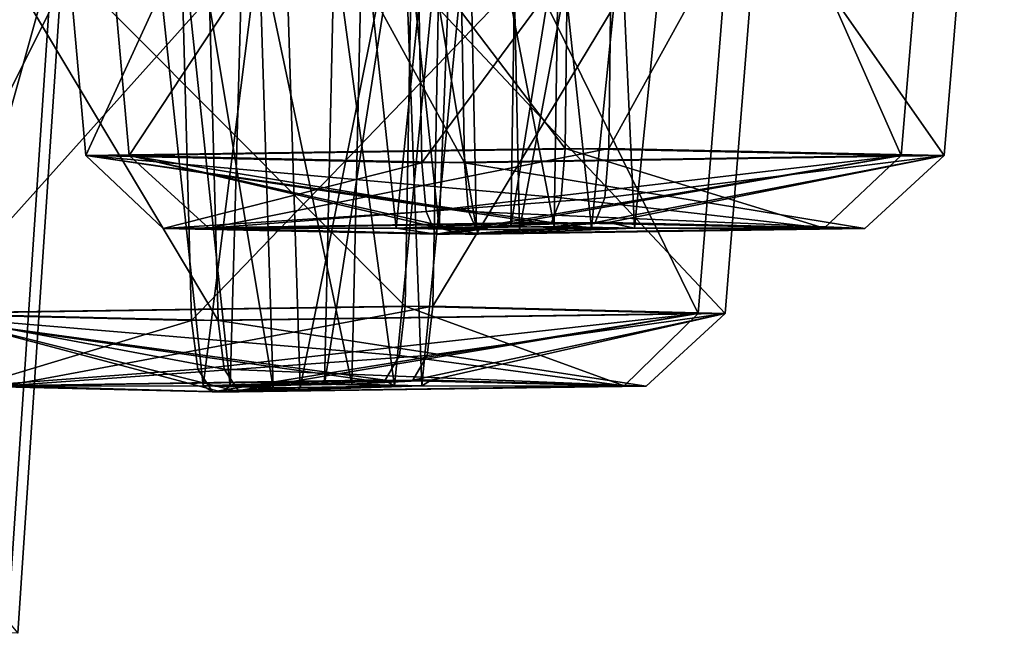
# Model space of a CAD drawing. Header units: inches. Extents: x 0.45 to 9.5, y -0.08 to 2.37.
# Tile 376 of 656: x 5.4255 to 5.523, y -0.0742 to -0.0127. Entities that reach past the tile are written whole.
import ezdxf

# ---------------------------------------------------------------- set-up
doc = ezdxf.new("R2010")
doc.units = ezdxf.units.IN
doc.header["$LTSCALE"] = 86.857513
doc.header["$MEASUREMENT"] = 0
for name, color, linetype in [('2431', 7, 'CONTINUOUS'), ('2522', 7, 'CONTINUOUS'), ('2739', 7, 'CONTINUOUS'), ('2740', 7, 'CONTINUOUS'), ('2741', 7, 'CONTINUOUS'), ('2742', 7, 'CONTINUOUS'), ('2743', 7, 'CONTINUOUS'), ('2744', 7, 'CONTINUOUS'), ('2748', 7, 'CONTINUOUS'), ('2969', 7, 'CONTINUOUS'), ('2970', 7, 'CONTINUOUS'), ('2971', 7, 'CONTINUOUS'), ('2972', 7, 'CONTINUOUS'), ('2973', 7, 'CONTINUOUS'), ('2974', 7, 'CONTINUOUS'), ('2978', 7, 'CONTINUOUS'), ('3322', 7, 'CONTINUOUS'), ('3323', 7, 'CONTINUOUS'), ('3324', 7, 'CONTINUOUS'), ('3325', 7, 'CONTINUOUS'), ('3326', 7, 'CONTINUOUS'), ('3327', 7, 'CONTINUOUS'), ('3331', 7, 'CONTINUOUS'), ('3690', 7, 'CONTINUOUS'), ('3691', 7, 'CONTINUOUS'), ('3692', 7, 'CONTINUOUS'), ('3693', 7, 'CONTINUOUS'), ('3694', 7, 'CONTINUOUS'), ('3695', 7, 'CONTINUOUS'), ('3699', 7, 'CONTINUOUS')]:
    doc.layers.add(name, color=color, linetype=linetype)

msp = doc.modelspace()

# ---------------------------------------------------------------- linework, layer by layer
at = {"layer": '2431', "linetype": 'CONTINUOUS'}
for points in [[(5.430064, -0.001896, -5.119572), (5.365513, -0.002336, -5.102326), (5.425286, -0.073446, -5.123815), (5.430064, -0.001896, -5.119572)], [(5.412819, -0.001455, -5.184121), (5.430064, -0.001896, -5.119572), (5.410324, -0.072731, -5.179806), (5.412819, -0.001455, -5.184121)], [(5.410324, -0.072731, -5.179806), (5.430064, -0.001896, -5.119572), (5.425286, -0.073446, -5.123815), (5.410324, -0.072731, -5.179806)]]:
    msp.add_3dface(points, dxfattribs=at)
at = {"layer": '2522', "linetype": 'CONTINUOUS'}
for points in [[(5.364495, -0.002336, -3.752204), (5.429021, -0.001896, -3.734862), (5.368265, -0.074162, -3.745664), (5.364495, -0.002336, -3.752204)], [(5.429021, -0.001896, -3.734862), (5.424236, -0.073446, -3.730626), (5.368265, -0.074162, -3.745664), (5.429021, -0.001896, -3.734862)], [(5.429021, -0.001896, -3.734862), (5.411678, -0.001455, -3.670339), (5.424236, -0.073446, -3.730626), (5.429021, -0.001896, -3.734862)]]:
    msp.add_3dface(points, dxfattribs=at)
at = {"layer": '2739', "linetype": 'CONTINUOUS'}
for points in [[(5.467435, 0.015332, -6.258869), (5.499845, 0.014291, -6.202649), (5.466411, -0.041075, -6.255059), (5.467435, 0.015332, -6.258869)], [(5.499845, 0.014291, -6.202649), (5.443619, 0.013254, -6.170253), (5.495355, -0.04179, -6.204849), (5.499845, 0.014291, -6.202649)], [(5.499845, 0.014291, -6.202649), (5.495355, -0.04179, -6.204849), (5.466411, -0.041075, -6.255059), (5.499845, 0.014291, -6.202649)], [(5.443619, 0.013254, -6.170253), (5.44514, -0.042505, -6.175912), (5.495355, -0.04179, -6.204849), (5.443619, 0.013254, -6.170253)]]:
    msp.add_3dface(points, dxfattribs=at)
at = {"layer": '2740', "linetype": 'CONTINUOUS'}
for points in [[(5.44514, -0.042505, -6.175912), (5.48753, -0.048993, -6.206101), (5.495355, -0.04179, -6.204849), (5.44514, -0.042505, -6.175912)], [(5.466223, -0.048399, -6.247063), (5.464408, -0.048398, -6.247607), (5.495355, -0.04179, -6.204849), (5.466223, -0.048399, -6.247063)], [(5.495355, -0.04179, -6.204849), (5.464408, -0.048398, -6.247607), (5.46585, -0.045964, -6.252973), (5.495355, -0.04179, -6.204849)], [(5.466411, -0.041075, -6.255059), (5.495355, -0.04179, -6.204849), (5.46585, -0.045964, -6.252973), (5.466411, -0.041075, -6.255059)], [(5.48753, -0.048993, -6.206101), (5.466223, -0.048399, -6.247063), (5.495355, -0.04179, -6.204849), (5.48753, -0.048993, -6.206101)], [(5.48753, -0.048993, -6.206101), (5.44514, -0.042505, -6.175912), (5.445745, -0.047316, -6.178163), (5.48753, -0.048993, -6.206101)], [(5.447208, -0.049555, -6.183608), (5.48753, -0.048993, -6.206101), (5.445745, -0.047316, -6.178163), (5.447208, -0.049555, -6.183608)]]:
    msp.add_3dface(points, dxfattribs=at)
at = {"layer": '2741', "linetype": 'CONTINUOUS'}
for points in [[(5.466411, -0.041075, -6.255059), (5.424086, -0.04896, -6.225113), (5.416196, -0.04179, -6.226123), (5.466411, -0.041075, -6.255059)], [(5.447208, -0.049555, -6.183608), (5.445745, -0.047316, -6.178163), (5.416196, -0.04179, -6.226123), (5.447208, -0.049555, -6.183608)], [(5.424086, -0.04896, -6.225113), (5.445393, -0.049554, -6.184152), (5.416196, -0.04179, -6.226123), (5.424086, -0.04896, -6.225113)], [(5.445393, -0.049554, -6.184152), (5.447208, -0.049555, -6.183608), (5.416196, -0.04179, -6.226123), (5.445393, -0.049554, -6.184152)], [(5.445745, -0.047316, -6.178163), (5.44514, -0.042505, -6.175912), (5.416196, -0.04179, -6.226123), (5.445745, -0.047316, -6.178163)], [(5.424086, -0.04896, -6.225113), (5.466411, -0.041075, -6.255059), (5.46585, -0.045964, -6.252973), (5.424086, -0.04896, -6.225113)], [(5.464408, -0.048398, -6.247607), (5.424086, -0.04896, -6.225113), (5.46585, -0.045964, -6.252973), (5.464408, -0.048398, -6.247607)]]:
    msp.add_3dface(points, dxfattribs=at)
at = {"layer": '2742', "linetype": 'CONTINUOUS'}
for points in [[(5.411199, 0.01429, -6.226435), (5.467435, 0.015332, -6.258869), (5.416196, -0.04179, -6.226123), (5.411199, 0.01429, -6.226435)], [(5.467435, 0.015332, -6.258869), (5.466411, -0.041075, -6.255059), (5.416196, -0.04179, -6.226123), (5.467435, 0.015332, -6.258869)], [(5.443619, 0.013254, -6.170253), (5.411199, 0.01429, -6.226435), (5.44514, -0.042505, -6.175912), (5.443619, 0.013254, -6.170253)], [(5.44514, -0.042505, -6.175912), (5.411199, 0.01429, -6.226435), (5.416196, -0.04179, -6.226123), (5.44514, -0.042505, -6.175912)]]:
    msp.add_3dface(points, dxfattribs=at)
at = {"layer": '2743', "linetype": 'CONTINUOUS'}
for points in [[(5.464408, -0.048398, -6.247607), (5.446314, -0.048977, -6.218116), (5.424086, -0.04896, -6.225113), (5.464408, -0.048398, -6.247607)], [(5.458362, -0.048805, -6.225111), (5.446314, -0.048977, -6.218116), (5.464408, -0.048398, -6.247607), (5.458362, -0.048805, -6.225111)], [(5.466223, -0.048399, -6.247063), (5.458362, -0.048805, -6.225111), (5.464408, -0.048398, -6.247607), (5.466223, -0.048399, -6.247063)], [(5.465302, -0.048976, -6.213098), (5.458362, -0.048805, -6.225111), (5.466223, -0.048399, -6.247063), (5.465302, -0.048976, -6.213098)], [(5.48753, -0.048993, -6.206101), (5.465302, -0.048976, -6.213098), (5.466223, -0.048399, -6.247063), (5.48753, -0.048993, -6.206101)], [(5.424086, -0.04896, -6.225113), (5.446314, -0.048977, -6.218116), (5.445393, -0.049554, -6.184152), (5.424086, -0.04896, -6.225113)], [(5.446314, -0.048977, -6.218116), (5.453254, -0.049148, -6.206103), (5.445393, -0.049554, -6.184152), (5.446314, -0.048977, -6.218116)], [(5.445393, -0.049554, -6.184152), (5.453254, -0.049148, -6.206103), (5.447208, -0.049555, -6.183608), (5.445393, -0.049554, -6.184152)], [(5.453254, -0.049148, -6.206103), (5.465302, -0.048976, -6.213098), (5.447208, -0.049555, -6.183608), (5.453254, -0.049148, -6.206103)], [(5.447208, -0.049555, -6.183608), (5.465302, -0.048976, -6.213098), (5.48753, -0.048993, -6.206101), (5.447208, -0.049555, -6.183608)]]:
    msp.add_3dface(points, dxfattribs=at)
at = {"layer": '2744', "linetype": 'CONTINUOUS'}
for points in [[(5.434019, 0.066709, -6.219308), (5.449555, 0.066914, -6.192341), (5.446314, -0.048977, -6.218116), (5.434019, 0.066709, -6.219308)], [(5.460981, 0.066504, -6.234853), (5.434019, 0.066709, -6.219308), (5.458362, -0.048805, -6.225111), (5.460981, 0.066504, -6.234853)], [(5.458362, -0.048805, -6.225111), (5.434019, 0.066709, -6.219308), (5.446314, -0.048977, -6.218116), (5.458362, -0.048805, -6.225111)], [(5.449555, 0.066914, -6.192341), (5.453254, -0.049148, -6.206103), (5.446314, -0.048977, -6.218116), (5.449555, 0.066914, -6.192341)]]:
    msp.add_3dface(points, dxfattribs=at)
at = {"layer": '2748', "linetype": 'CONTINUOUS'}
for points in [[(5.449555, 0.066914, -6.192341), (5.476518, 0.066709, -6.207887), (5.453254, -0.049148, -6.206103), (5.449555, 0.066914, -6.192341)], [(5.453254, -0.049148, -6.206103), (5.476518, 0.066709, -6.207887), (5.465302, -0.048976, -6.213098), (5.453254, -0.049148, -6.206103)], [(5.465302, -0.048976, -6.213098), (5.460981, 0.066504, -6.234853), (5.458362, -0.048805, -6.225111), (5.465302, -0.048976, -6.213098)], [(5.476518, 0.066709, -6.207887), (5.460981, 0.066504, -6.234853), (5.465302, -0.048976, -6.213098), (5.476518, 0.066709, -6.207887)]]:
    msp.add_3dface(points, dxfattribs=at)
at = {"layer": '2969', "linetype": 'CONTINUOUS'}
for points in [[(5.464674, 0.015332, -2.59551), (5.408496, 0.014291, -2.627993), (5.463656, -0.041075, -2.599321), (5.464674, 0.015332, -2.59551)], [(5.408496, 0.014291, -2.627993), (5.440992, 0.013254, -2.684162), (5.413485, -0.04179, -2.628332), (5.408496, 0.014291, -2.627993)], [(5.408496, 0.014291, -2.627993), (5.413485, -0.04179, -2.628332), (5.463656, -0.041075, -2.599321), (5.408496, 0.014291, -2.627993)], [(5.440992, 0.013254, -2.684162), (5.442504, -0.042505, -2.6785), (5.413485, -0.04179, -2.628332), (5.440992, 0.013254, -2.684162)]]:
    msp.add_3dface(points, dxfattribs=at)
at = {"layer": '2970', "linetype": 'CONTINUOUS'}
for points in [[(5.463656, -0.041075, -2.599321), (5.413485, -0.04179, -2.628332), (5.463098, -0.045964, -2.601408), (5.463656, -0.041075, -2.599321)], [(5.420888, -0.048993, -2.63116), (5.459821, -0.048399, -2.60634), (5.413485, -0.04179, -2.628332), (5.420888, -0.048993, -2.63116)], [(5.442504, -0.042505, -2.6785), (5.420888, -0.048993, -2.63116), (5.413485, -0.04179, -2.628332), (5.442504, -0.042505, -2.6785)], [(5.459821, -0.048399, -2.60634), (5.461664, -0.048398, -2.606777), (5.413485, -0.04179, -2.628332), (5.459821, -0.048399, -2.60634)], [(5.413485, -0.04179, -2.628332), (5.461664, -0.048398, -2.606777), (5.463098, -0.045964, -2.601408), (5.413485, -0.04179, -2.628332)], [(5.420888, -0.048993, -2.63116), (5.442504, -0.042505, -2.6785), (5.443106, -0.047316, -2.676248), (5.420888, -0.048993, -2.63116)], [(5.444561, -0.049555, -2.670801), (5.420888, -0.048993, -2.63116), (5.443106, -0.047316, -2.676248), (5.444561, -0.049555, -2.670801)]]:
    msp.add_3dface(points, dxfattribs=at)
at = {"layer": '2971', "linetype": 'CONTINUOUS'}
for points in [[(5.443106, -0.047316, -2.676248), (5.442504, -0.042505, -2.6785), (5.492676, -0.04179, -2.649488), (5.443106, -0.047316, -2.676248)], [(5.444561, -0.049555, -2.670801), (5.443106, -0.047316, -2.676248), (5.492676, -0.04179, -2.649488), (5.444561, -0.049555, -2.670801)], [(5.446405, -0.049554, -2.671238), (5.444561, -0.049555, -2.670801), (5.492676, -0.04179, -2.649488), (5.446405, -0.049554, -2.671238)], [(5.485337, -0.04896, -2.646418), (5.446405, -0.049554, -2.671238), (5.492676, -0.04179, -2.649488), (5.485337, -0.04896, -2.646418)], [(5.485337, -0.04896, -2.646418), (5.463656, -0.041075, -2.599321), (5.463098, -0.045964, -2.601408), (5.485337, -0.04896, -2.646418)], [(5.463656, -0.041075, -2.599321), (5.485337, -0.04896, -2.646418), (5.492676, -0.04179, -2.649488), (5.463656, -0.041075, -2.599321)], [(5.461664, -0.048398, -2.606777), (5.485337, -0.04896, -2.646418), (5.463098, -0.045964, -2.601408), (5.461664, -0.048398, -2.606777)]]:
    msp.add_3dface(points, dxfattribs=at)
at = {"layer": '2972', "linetype": 'CONTINUOUS'}
for points in [[(5.464674, 0.015332, -2.59551), (5.463656, -0.041075, -2.599321), (5.492676, -0.04179, -2.649488), (5.464674, 0.015332, -2.59551)], [(5.49716, 0.01429, -2.651716), (5.464674, 0.015332, -2.59551), (5.492676, -0.04179, -2.649488), (5.49716, 0.01429, -2.651716)], [(5.440992, 0.013254, -2.684162), (5.49716, 0.01429, -2.651716), (5.442504, -0.042505, -2.6785), (5.440992, 0.013254, -2.684162)], [(5.442504, -0.042505, -2.6785), (5.49716, 0.01429, -2.651716), (5.492676, -0.04179, -2.649488), (5.442504, -0.042505, -2.6785)]]:
    msp.add_3dface(points, dxfattribs=at)
at = {"layer": '2973', "linetype": 'CONTINUOUS'}
for points in [[(5.420888, -0.048993, -2.63116), (5.443636, -0.048976, -2.636214), (5.459821, -0.048399, -2.60634), (5.420888, -0.048993, -2.63116)], [(5.443636, -0.048976, -2.636214), (5.455652, -0.048805, -2.629281), (5.459821, -0.048399, -2.60634), (5.443636, -0.048976, -2.636214)], [(5.455652, -0.048805, -2.629281), (5.462589, -0.048977, -2.641363), (5.461664, -0.048398, -2.606777), (5.455652, -0.048805, -2.629281)], [(5.459821, -0.048399, -2.60634), (5.455652, -0.048805, -2.629281), (5.461664, -0.048398, -2.606777), (5.459821, -0.048399, -2.60634)], [(5.461664, -0.048398, -2.606777), (5.462589, -0.048977, -2.641363), (5.485337, -0.04896, -2.646418), (5.461664, -0.048398, -2.606777)], [(5.444561, -0.049555, -2.670801), (5.443636, -0.048976, -2.636214), (5.420888, -0.048993, -2.63116), (5.444561, -0.049555, -2.670801)], [(5.450573, -0.049148, -2.648297), (5.443636, -0.048976, -2.636214), (5.444561, -0.049555, -2.670801), (5.450573, -0.049148, -2.648297)], [(5.446405, -0.049554, -2.671238), (5.450573, -0.049148, -2.648297), (5.444561, -0.049555, -2.670801), (5.446405, -0.049554, -2.671238)], [(5.485337, -0.04896, -2.646418), (5.462589, -0.048977, -2.641363), (5.446405, -0.049554, -2.671238), (5.485337, -0.04896, -2.646418)], [(5.462589, -0.048977, -2.641363), (5.450573, -0.049148, -2.648297), (5.446405, -0.049554, -2.671238), (5.462589, -0.048977, -2.641363)]]:
    msp.add_3dface(points, dxfattribs=at)
at = {"layer": '2974', "linetype": 'CONTINUOUS'}
for points in [[(5.473834, 0.066709, -2.646478), (5.446895, 0.066914, -2.662064), (5.462589, -0.048977, -2.641363), (5.473834, 0.066709, -2.646478)], [(5.446895, 0.066914, -2.662064), (5.450573, -0.049148, -2.648297), (5.462589, -0.048977, -2.641363), (5.446895, 0.066914, -2.662064)], [(5.458256, 0.066504, -2.619535), (5.473834, 0.066709, -2.646478), (5.455652, -0.048805, -2.629281), (5.458256, 0.066504, -2.619535)], [(5.455652, -0.048805, -2.629281), (5.473834, 0.066709, -2.646478), (5.462589, -0.048977, -2.641363), (5.455652, -0.048805, -2.629281)]]:
    msp.add_3dface(points, dxfattribs=at)
at = {"layer": '2978', "linetype": 'CONTINUOUS'}
for points in [[(5.446895, 0.066914, -2.662064), (5.431318, 0.066709, -2.63512), (5.450573, -0.049148, -2.648297), (5.446895, 0.066914, -2.662064)], [(5.431318, 0.066709, -2.63512), (5.458256, 0.066504, -2.619535), (5.443636, -0.048976, -2.636214), (5.431318, 0.066709, -2.63512)], [(5.450573, -0.049148, -2.648297), (5.431318, 0.066709, -2.63512), (5.443636, -0.048976, -2.636214), (5.450573, -0.049148, -2.648297)], [(5.443636, -0.048976, -2.636214), (5.458256, 0.066504, -2.619535), (5.455652, -0.048805, -2.629281), (5.443636, -0.048976, -2.636214)]]:
    msp.add_3dface(points, dxfattribs=at)
at = {"layer": '3322', "linetype": 'CONTINUOUS'}
for points in [[(5.484708, 0.047225, -7.304119), (5.522994, 0.045399, -7.249377), (5.483822, -0.025449, -7.299115), (5.484708, 0.047225, -7.304119)], [(5.522994, 0.045399, -7.249377), (5.468238, 0.043582, -7.211123), (5.517032, -0.026164, -7.251618), (5.522994, 0.045399, -7.249377)], [(5.522994, 0.045399, -7.249377), (5.517032, -0.026164, -7.251618), (5.483822, -0.025449, -7.299115), (5.522994, 0.045399, -7.249377)], [(5.468238, 0.043582, -7.211123), (5.46953, -0.02688, -7.218415), (5.517032, -0.026164, -7.251618), (5.468238, 0.043582, -7.211123)]]:
    msp.add_3dface(points, dxfattribs=at)
at = {"layer": '3323', "linetype": 'CONTINUOUS'}
for points in [[(5.46953, -0.02688, -7.218415), (5.509181, -0.033363, -7.252448), (5.517032, -0.026164, -7.251618), (5.46953, -0.02688, -7.218415)], [(5.483805, -0.032773, -7.291252), (5.482476, -0.032773, -7.291516), (5.517032, -0.026164, -7.251618), (5.483805, -0.032773, -7.291252)], [(5.517032, -0.026164, -7.251618), (5.482476, -0.032773, -7.291516), (5.483445, -0.030339, -7.296987), (5.517032, -0.026164, -7.251618)], [(5.483822, -0.025449, -7.299115), (5.517032, -0.026164, -7.251618), (5.483445, -0.030339, -7.296987), (5.483822, -0.025449, -7.299115)], [(5.509181, -0.033363, -7.252448), (5.483805, -0.032773, -7.291252), (5.517032, -0.026164, -7.251618), (5.509181, -0.033363, -7.252448)], [(5.509181, -0.033363, -7.252448), (5.46953, -0.02688, -7.218415), (5.469936, -0.031691, -7.22071), (5.509181, -0.033363, -7.252448)], [(5.470919, -0.03393, -7.226261), (5.509181, -0.033363, -7.252448), (5.469936, -0.031691, -7.22071), (5.470919, -0.03393, -7.226261)]]:
    msp.add_3dface(points, dxfattribs=at)
at = {"layer": '3324', "linetype": 'CONTINUOUS'}
for points in [[(5.483822, -0.025449, -7.299115), (5.444215, -0.033339, -7.265328), (5.43632, -0.026164, -7.265912), (5.483822, -0.025449, -7.299115)], [(5.470919, -0.03393, -7.226261), (5.469936, -0.031691, -7.22071), (5.43632, -0.026164, -7.265912), (5.470919, -0.03393, -7.226261)], [(5.444215, -0.033339, -7.265328), (5.469591, -0.033929, -7.226525), (5.43632, -0.026164, -7.265912), (5.444215, -0.033339, -7.265328)], [(5.469591, -0.033929, -7.226525), (5.470919, -0.03393, -7.226261), (5.43632, -0.026164, -7.265912), (5.469591, -0.033929, -7.226525)], [(5.469936, -0.031691, -7.22071), (5.46953, -0.02688, -7.218415), (5.43632, -0.026164, -7.265912), (5.469936, -0.031691, -7.22071)], [(5.444215, -0.033339, -7.265328), (5.483822, -0.025449, -7.299115), (5.483445, -0.030339, -7.296987), (5.444215, -0.033339, -7.265328)], [(5.482476, -0.032773, -7.291516), (5.444215, -0.033339, -7.265328), (5.483445, -0.030339, -7.296987), (5.482476, -0.032773, -7.291516)]]:
    msp.add_3dface(points, dxfattribs=at)
at = {"layer": '3325', "linetype": 'CONTINUOUS'}
for points in [[(5.429951, 0.045399, -7.265855), (5.484708, 0.047225, -7.304119), (5.43632, -0.026164, -7.265912), (5.429951, 0.045399, -7.265855)], [(5.484708, 0.047225, -7.304119), (5.483822, -0.025449, -7.299115), (5.43632, -0.026164, -7.265912), (5.484708, 0.047225, -7.304119)], [(5.468238, 0.043582, -7.211123), (5.429951, 0.045399, -7.265855), (5.46953, -0.02688, -7.218415), (5.468238, 0.043582, -7.211123)], [(5.46953, -0.02688, -7.218415), (5.429951, 0.045399, -7.265855), (5.43632, -0.026164, -7.265912), (5.46953, -0.02688, -7.218415)]]:
    msp.add_3dface(points, dxfattribs=at)
at = {"layer": '3326', "linetype": 'CONTINUOUS'}
for points in [[(5.482476, -0.032773, -7.291516), (5.467021, -0.033352, -7.26056), (5.444215, -0.033339, -7.265328), (5.482476, -0.032773, -7.291516)], [(5.478414, -0.033179, -7.268579), (5.467021, -0.033352, -7.26056), (5.482476, -0.032773, -7.291516), (5.478414, -0.033179, -7.268579)], [(5.486375, -0.03335, -7.257217), (5.478414, -0.033179, -7.268579), (5.483805, -0.032773, -7.291252), (5.486375, -0.03335, -7.257217)], [(5.483805, -0.032773, -7.291252), (5.478414, -0.033179, -7.268579), (5.482476, -0.032773, -7.291516), (5.483805, -0.032773, -7.291252)], [(5.509181, -0.033363, -7.252448), (5.486375, -0.03335, -7.257217), (5.483805, -0.032773, -7.291252), (5.509181, -0.033363, -7.252448)], [(5.444215, -0.033339, -7.265328), (5.467021, -0.033352, -7.26056), (5.469591, -0.033929, -7.226525), (5.444215, -0.033339, -7.265328)], [(5.467021, -0.033352, -7.26056), (5.474982, -0.033523, -7.249198), (5.469591, -0.033929, -7.226525), (5.467021, -0.033352, -7.26056)], [(5.469591, -0.033929, -7.226525), (5.474982, -0.033523, -7.249198), (5.470919, -0.03393, -7.226261), (5.469591, -0.033929, -7.226525)], [(5.474982, -0.033523, -7.249198), (5.486375, -0.03335, -7.257217), (5.470919, -0.03393, -7.226261), (5.474982, -0.033523, -7.249198)], [(5.470919, -0.03393, -7.226261), (5.486375, -0.03335, -7.257217), (5.509181, -0.033363, -7.252448), (5.470919, -0.03393, -7.226261)]]:
    msp.add_3dface(points, dxfattribs=at)
at = {"layer": '3327', "linetype": 'CONTINUOUS'}
for points in [[(5.453015, 0.097844, -7.260691), (5.472164, 0.098048, -7.233291), (5.467021, -0.033352, -7.26056), (5.453015, 0.097844, -7.260691)], [(5.48041, 0.097638, -7.279848), (5.453015, 0.097844, -7.260691), (5.478414, -0.033179, -7.268579), (5.48041, 0.097638, -7.279848)], [(5.478414, -0.033179, -7.268579), (5.453015, 0.097844, -7.260691), (5.467021, -0.033352, -7.26056), (5.478414, -0.033179, -7.268579)], [(5.472164, 0.098048, -7.233291), (5.474982, -0.033523, -7.249198), (5.467021, -0.033352, -7.26056), (5.472164, 0.098048, -7.233291)]]:
    msp.add_3dface(points, dxfattribs=at)
at = {"layer": '3331', "linetype": 'CONTINUOUS'}
for points in [[(5.472164, 0.098048, -7.233291), (5.499559, 0.097844, -7.252449), (5.474982, -0.033523, -7.249198), (5.472164, 0.098048, -7.233291)], [(5.474982, -0.033523, -7.249198), (5.499559, 0.097844, -7.252449), (5.486375, -0.03335, -7.257217), (5.474982, -0.033523, -7.249198)], [(5.486375, -0.03335, -7.257217), (5.48041, 0.097638, -7.279848), (5.478414, -0.033179, -7.268579), (5.486375, -0.03335, -7.257217)], [(5.499559, 0.097844, -7.252449), (5.48041, 0.097638, -7.279848), (5.486375, -0.03335, -7.257217), (5.499559, 0.097844, -7.252449)]]:
    msp.add_3dface(points, dxfattribs=at)
at = {"layer": '3690', "linetype": 'CONTINUOUS'}
for points in [[(5.480372, 0.047225, -1.550235), (5.425672, 0.045399, -1.588581), (5.479493, -0.025449, -1.55524), (5.480372, 0.047225, -1.550235)], [(5.425672, 0.045399, -1.588581), (5.464042, 0.043582, -1.643256), (5.432041, -0.026164, -1.588515), (5.425672, 0.045399, -1.588581)], [(5.425672, 0.045399, -1.588581), (5.432041, -0.026164, -1.588515), (5.479493, -0.025449, -1.55524), (5.425672, 0.045399, -1.588581)], [(5.464042, 0.043582, -1.643256), (5.465323, -0.02688, -1.635962), (5.432041, -0.026164, -1.588515), (5.464042, 0.043582, -1.643256)]]:
    msp.add_3dface(points, dxfattribs=at)
at = {"layer": '3691', "linetype": 'CONTINUOUS'}
for points in [[(5.479493, -0.025449, -1.55524), (5.432041, -0.026164, -1.588515), (5.47912, -0.030339, -1.557369), (5.479493, -0.025449, -1.55524)], [(5.439703, -0.033363, -1.590419), (5.47682, -0.032773, -1.562635), (5.432041, -0.026164, -1.588515), (5.439703, -0.033363, -1.590419)], [(5.465323, -0.02688, -1.635962), (5.439703, -0.033363, -1.590419), (5.432041, -0.026164, -1.588515), (5.465323, -0.02688, -1.635962)], [(5.47682, -0.032773, -1.562635), (5.478159, -0.032773, -1.562841), (5.432041, -0.026164, -1.588515), (5.47682, -0.032773, -1.562635)], [(5.432041, -0.026164, -1.588515), (5.478159, -0.032773, -1.562841), (5.47912, -0.030339, -1.557369), (5.432041, -0.026164, -1.588515)], [(5.439703, -0.033363, -1.590419), (5.465323, -0.02688, -1.635962), (5.465726, -0.031691, -1.633666), (5.439703, -0.033363, -1.590419)], [(5.4667, -0.03393, -1.628113), (5.439703, -0.033363, -1.590419), (5.465726, -0.031691, -1.633666), (5.4667, -0.03393, -1.628113)]]:
    msp.add_3dface(points, dxfattribs=at)
at = {"layer": '3692', "linetype": 'CONTINUOUS'}
for points in [[(5.465726, -0.031691, -1.633666), (5.465323, -0.02688, -1.635962), (5.512775, -0.026164, -1.602687), (5.465726, -0.031691, -1.633666)], [(5.4667, -0.03393, -1.628113), (5.465726, -0.031691, -1.633666), (5.512775, -0.026164, -1.602687), (5.4667, -0.03393, -1.628113)], [(5.468039, -0.033929, -1.62832), (5.4667, -0.03393, -1.628113), (5.512775, -0.026164, -1.602687), (5.468039, -0.033929, -1.62832)], [(5.505156, -0.033339, -1.600535), (5.468039, -0.033929, -1.62832), (5.512775, -0.026164, -1.602687), (5.505156, -0.033339, -1.600535)], [(5.505156, -0.033339, -1.600535), (5.479493, -0.025449, -1.55524), (5.47912, -0.030339, -1.557369), (5.505156, -0.033339, -1.600535)], [(5.479493, -0.025449, -1.55524), (5.505156, -0.033339, -1.600535), (5.512775, -0.026164, -1.602687), (5.479493, -0.025449, -1.55524)], [(5.478159, -0.032773, -1.562841), (5.505156, -0.033339, -1.600535), (5.47912, -0.030339, -1.557369), (5.478159, -0.032773, -1.562841)]]:
    msp.add_3dface(points, dxfattribs=at)
at = {"layer": '3693', "linetype": 'CONTINUOUS'}
for points in [[(5.480372, 0.047225, -1.550235), (5.479493, -0.025449, -1.55524), (5.512775, -0.026164, -1.602687), (5.480372, 0.047225, -1.550235)], [(5.51874, 0.045399, -1.604919), (5.480372, 0.047225, -1.550235), (5.512775, -0.026164, -1.602687), (5.51874, 0.045399, -1.604919)], [(5.464042, 0.043582, -1.643256), (5.51874, 0.045399, -1.604919), (5.465323, -0.02688, -1.635962), (5.464042, 0.043582, -1.643256)], [(5.465323, -0.02688, -1.635962), (5.51874, 0.045399, -1.604919), (5.512775, -0.026164, -1.602687), (5.465323, -0.02688, -1.635962)]]:
    msp.add_3dface(points, dxfattribs=at)
at = {"layer": '3694', "linetype": 'CONTINUOUS'}
for points in [[(5.439703, -0.033363, -1.590419), (5.462765, -0.03335, -1.593739), (5.47682, -0.032773, -1.562635), (5.439703, -0.033363, -1.590419)], [(5.462765, -0.03335, -1.593739), (5.474131, -0.033179, -1.585785), (5.47682, -0.032773, -1.562635), (5.462765, -0.03335, -1.593739)], [(5.474131, -0.033179, -1.585785), (5.482095, -0.033352, -1.597216), (5.478159, -0.032773, -1.562841), (5.474131, -0.033179, -1.585785)], [(5.47682, -0.032773, -1.562635), (5.474131, -0.033179, -1.585785), (5.478159, -0.032773, -1.562841), (5.47682, -0.032773, -1.562635)], [(5.478159, -0.032773, -1.562841), (5.482095, -0.033352, -1.597216), (5.505156, -0.033339, -1.600535), (5.478159, -0.032773, -1.562841)], [(5.4667, -0.03393, -1.628113), (5.462765, -0.03335, -1.593739), (5.439703, -0.033363, -1.590419), (5.4667, -0.03393, -1.628113)], [(5.470728, -0.033523, -1.60517), (5.462765, -0.03335, -1.593739), (5.4667, -0.03393, -1.628113), (5.470728, -0.033523, -1.60517)], [(5.468039, -0.033929, -1.62832), (5.470728, -0.033523, -1.60517), (5.4667, -0.03393, -1.628113), (5.468039, -0.033929, -1.62832)], [(5.505156, -0.033339, -1.600535), (5.482095, -0.033352, -1.597216), (5.468039, -0.033929, -1.62832), (5.505156, -0.033339, -1.600535)], [(5.482095, -0.033352, -1.597216), (5.470728, -0.033523, -1.60517), (5.468039, -0.033929, -1.62832), (5.482095, -0.033352, -1.597216)]]:
    msp.add_3dface(points, dxfattribs=at)
at = {"layer": '3695', "linetype": 'CONTINUOUS'}
for points in [[(5.4953, 0.097844, -1.601883), (5.467935, 0.098048, -1.621082), (5.482095, -0.033352, -1.597216), (5.4953, 0.097844, -1.601883)], [(5.467935, 0.098048, -1.621082), (5.470728, -0.033523, -1.60517), (5.482095, -0.033352, -1.597216), (5.467935, 0.098048, -1.621082)], [(5.47611, 0.097638, -1.574512), (5.4953, 0.097844, -1.601883), (5.474131, -0.033179, -1.585785), (5.47611, 0.097638, -1.574512)], [(5.474131, -0.033179, -1.585785), (5.4953, 0.097844, -1.601883), (5.482095, -0.033352, -1.597216), (5.474131, -0.033179, -1.585785)]]:
    msp.add_3dface(points, dxfattribs=at)
at = {"layer": '3699', "linetype": 'CONTINUOUS'}
for points in [[(5.467935, 0.098048, -1.621082), (5.448745, 0.097844, -1.593709), (5.470728, -0.033523, -1.60517), (5.467935, 0.098048, -1.621082)], [(5.448745, 0.097844, -1.593709), (5.47611, 0.097638, -1.574512), (5.462765, -0.03335, -1.593739), (5.448745, 0.097844, -1.593709)], [(5.470728, -0.033523, -1.60517), (5.448745, 0.097844, -1.593709), (5.462765, -0.03335, -1.593739), (5.470728, -0.033523, -1.60517)], [(5.462765, -0.03335, -1.593739), (5.47611, 0.097638, -1.574512), (5.474131, -0.033179, -1.585785), (5.462765, -0.03335, -1.593739)]]:
    msp.add_3dface(points, dxfattribs=at)

doc.saveas('drawing.dxf')
